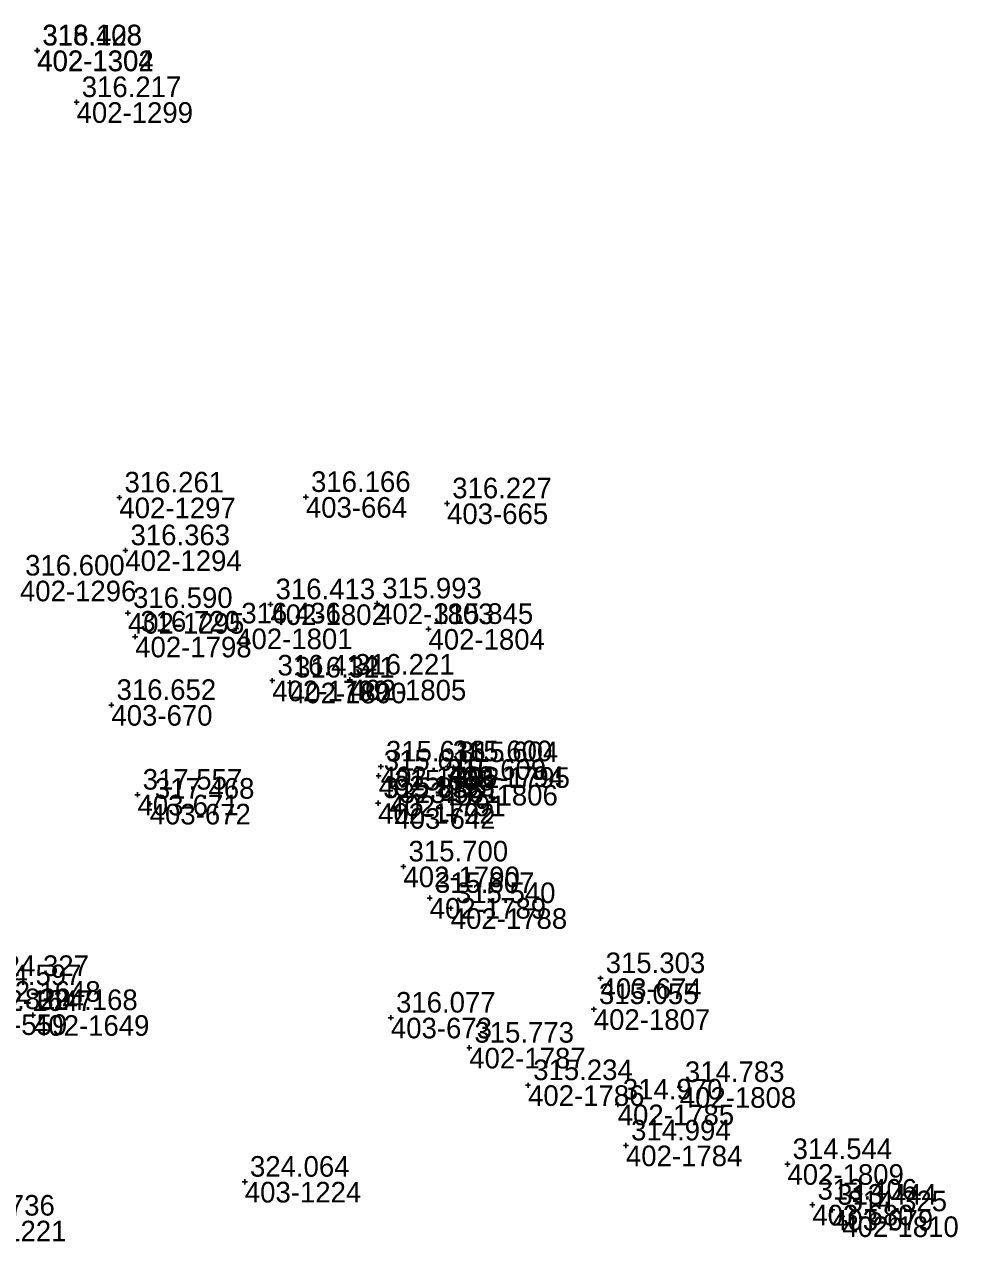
# Model space of a CAD drawing. Extents: x -829398 to -819400, y -1074439 to -1067977.
# Drawn here: x -824739.5 to -824685.1, y -1069742.9 to -1069672 of the extents above; entities that cross this region are included whole.
import ezdxf

# ---------------------------------------------------------------- set-up
doc = ezdxf.new("R2010")
doc.units = 0
for name, color, linetype in [('Vrstva 60', 7, 'Continuous'), ('Vrstva 61', 7, 'Continuous'), ('Čísla bodů_doměření_2012', 7, 'Continuous')]:
    doc.layers.add(name, color=color, linetype=linetype)

# ---------------------------------------------------------------- blocks, each defined once
blk = doc.blocks.new('BOD')
at = {"layer": 'Čísla bodů_doměření_2012'}
for p, q in [((-0.15, 0), (0.15, 0)), ((0, -0.15), (0, 0.15))]:
    blk.add_line(p, q, dxfattribs=at)

msp = doc.modelspace()

# ---------------------------------------------------------------- block references
at = {"layer": 'Vrstva 60'}
for p in [(-824738.743, -1069673.504), (-824738.73, -1069673.519), (-824736.445, -1069676.522), (-824733.953, -1069699.547), (-824723.087, -1069699.517), (-824714.862, -1069699.888), (-824733.605, -1069702.621), (-824725.153, -1069705.766), (-824718.937, -1069705.717), (-824733.456, -1069706.272), (-824727.149, -1069707.173), (-824715.945, -1069707.203), (-824733.03, -1069707.65), (-824725.043, -1069710.207), (-824720.525, -1069710.156), (-824724.016, -1069710.326), (-824734.417, -1069711.629), (-824718.724, -1069715.215), (-824714.833, -1069715.2), (-824718.85, -1069715.752), (-824714.486, -1069715.251), (-824715.192, -1069716.278), (-824732.896, -1069716.852), (-824718.88, -1069717.344), (-824718.237, -1069716.901), (-824732.186, -1069717.382), (-824717.931, -1069717.635), (-824717.406, -1069721.035), (-824715.873, -1069722.866), (-824714.648, -1069723.462), (-824705.922, -1069727.54), (-824706.314, -1069729.344), (-824738.985, -1069729.69), (-824718.135, -1069729.838), (-824713.57, -1069731.59), (-824710.145, -1069733.772), (-824701.307, -1069733.882), (-824704.921, -1069734.897), (-824704.442, -1069737.282), (-824695.033, -1069738.367), (-824726.645, -1069739.396), (-824693.582, -1069740.732), (-824692.432, -1069741.027), (-824691.836, -1069741.407)]:
    msp.add_blockref('BOD', p, dxfattribs=at)

# ---------------------------------------------------------------- texts
for s, p in [('402-1304', (-824738.743, -1069674.704)), ('402-1302', (-824738.73, -1069674.719)), ('402-1299', (-824736.445, -1069677.722)), ('403-664', (-824723.087, -1069700.717)), ('402-1297', (-824733.953, -1069700.747)), ('403-665', (-824714.862, -1069701.088)), ('402-1294', (-824733.605, -1069703.821)), ('402-1296', (-824739.745, -1069705.586)), ('402-1802', (-824725.153, -1069706.966)), ('402-1803', (-824718.937, -1069706.917)), ('402-1295', (-824733.456, -1069707.472)), ('402-1801', (-824727.149, -1069708.373)), ('402-1804', (-824715.945, -1069708.403)), ('402-1798', (-824733.03, -1069708.85)), ('402-1799', (-824725.043, -1069711.407)), ('402-1800', (-824724.016, -1069711.526)), ('402-1805', (-824720.525, -1069711.356)), ('403-670', (-824734.417, -1069712.829)), ('402-1793', (-824718.85, -1069716.952)), ('402-1796', (-824718.724, -1069716.415)), ('402-1794', (-824714.833, -1069716.4)), ('402-1795', (-824714.486, -1069716.451)), ('402-1806', (-824715.192, -1069717.478)), ('403-671', (-824732.896, -1069718.052)), ('402-1791', (-824718.237, -1069718.101)), ('403-672', (-824732.186, -1069718.582)), ('402-1792', (-824718.88, -1069718.544)), ('403-642', (-824717.931, -1069718.835)), ('402-1790', (-824717.406, -1069722.235)), ('402-1789', (-824715.873, -1069724.066)), ('402-1788', (-824714.648, -1069724.662)), ('402-1648', (-824741.827, -1069728.907)), ('403-674', (-824705.922, -1069728.74)), ('402-1647', (-824742.261, -1069729.44)), ('403-559', (-824742.88, -1069730.84)), ('402-1649', (-824738.985, -1069730.89)), ('403-673', (-824718.135, -1069731.038)), ('402-1807', (-824706.314, -1069730.544)), ('402-1787', (-824713.57, -1069732.79)), ('402-1786', (-824710.145, -1069734.972)), ('402-1808', (-824701.307, -1069735.082)), ('402-1785', (-824704.921, -1069736.097)), ('402-1784', (-824704.442, -1069738.482)), ('402-1809', (-824695.033, -1069739.567)), ('403-1224', (-824726.645, -1069740.596)), ('403-680', (-824693.582, -1069741.932)), ('403-679', (-824692.432, -1069742.227)), ('403-1221', (-824743.816, -1069742.861)), ('402-1810', (-824691.836, -1069742.607))]:
    msp.add_text(s, height=1.2, dxfattribs=at).set_placement(p)
at = {"layer": 'Vrstva 61'}
for s, p in [('318.108', (-824738.443, -1069673.204)), ('316.428', (-824738.43, -1069673.219)), ('316.217', (-824736.145, -1069676.222)), ('316.261', (-824733.653, -1069699.247)), ('316.166', (-824722.787, -1069699.217)), ('316.227', (-824714.562, -1069699.588)), ('316.363', (-824733.305, -1069702.321)), ('316.600', (-824739.445, -1069704.086)), ('316.413', (-824724.853, -1069705.466)), ('315.993', (-824718.637, -1069705.417)), ('316.590', (-824733.156, -1069705.972)), ('316.436', (-824726.849, -1069706.873)), ('315.845', (-824715.645, -1069706.903)), ('316.720', (-824732.73, -1069707.35)), ('316.414', (-824724.743, -1069709.907)), ('316.221', (-824720.225, -1069709.856)), ('316.321', (-824723.716, -1069710.026)), ('316.652', (-824734.117, -1069711.329)), ('315.616', (-824718.55, -1069715.452)), ('315.616', (-824718.424, -1069714.915)), ('315.600', (-824714.533, -1069714.9)), ('315.604', (-824714.186, -1069714.951)), ('315.609', (-824714.892, -1069715.978)), ('317.557', (-824732.596, -1069716.552)), ('315.638', (-824717.937, -1069716.601)), ('317.468', (-824731.886, -1069717.082)), ('315.833', (-824718.58, -1069717.044)), ('323.561', (-824717.631, -1069717.335)), ('315.700', (-824717.106, -1069720.735)), ('315.607', (-824715.573, -1069722.566)), ('315.540', (-824714.348, -1069723.162)), ('324.327', (-824741.527, -1069727.407)), ('315.303', (-824705.622, -1069727.24)), ('324.597', (-824741.961, -1069727.94)), ('315.055', (-824706.014, -1069729.044)), ('324.820', (-824742.58, -1069729.34)), ('324.168', (-824738.685, -1069729.39)), ('316.077', (-824717.835, -1069729.538)), ('315.773', (-824713.27, -1069731.29)), ('315.234', (-824709.845, -1069733.472)), ('314.783', (-824701.007, -1069733.582)), ('314.970', (-824704.621, -1069734.597)), ('314.994', (-824704.142, -1069736.982)), ('314.544', (-824694.733, -1069738.067)), ('324.064', (-824726.345, -1069739.096)), ('313.406', (-824693.282, -1069740.432)), ('313.444', (-824692.132, -1069740.727)), ('314.325', (-824691.536, -1069741.107)), ('323.736', (-824743.516, -1069741.361))]:
    msp.add_text(s, height=1.2, dxfattribs=at).set_placement(p)

doc.saveas('drawing.dxf')
